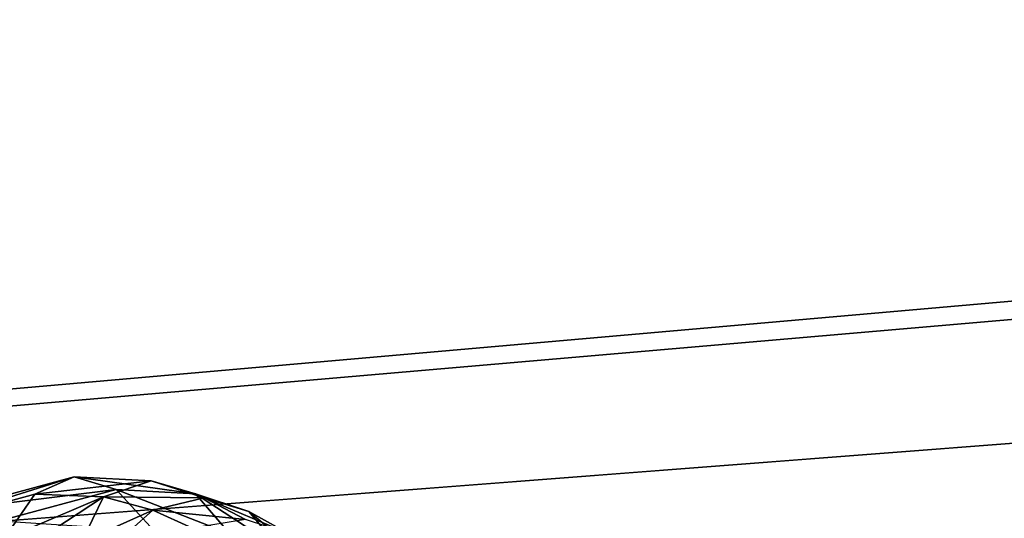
# Model space of a CAD drawing. Header units: metres. Extents: x -31 to 116, y -84 to 84.
# Tile 288 of 656: x 16.749 to 17.655, y -46.574 to -46.115. Entities that reach past the tile are written whole.
import ezdxf

# ---------------------------------------------------------------- set-up
doc = ezdxf.new("R2010")
doc.units = ezdxf.units.M
doc.layers.add('solid_80010000GA_11_1', color=7, linetype='CONTINUOUS')

msp = doc.modelspace()

# ---------------------------------------------------------------- linework, layer by layer
at = {"layer": 'solid_80010000GA_11_1'}
for points in [[(5.595928, -44.432323, -41.173279), (23.04767, -43.16143, -42.828629), (23.04767, -46.293915, -39.421745)], [(12.5, -44.230812, -38.485485), (12.5, -47.021606, -35.020927), (103, -46.390305, -39.609806)], [(12.5, -44.230812, 38.485485), (20.001122, -44.28376, 38.723598), (103, -46.380795, 39.620941)], [(12.5, -47.021599, 35.020939), (12.5, -44.230812, 38.485485), (103, -46.380795, 39.620941)], [(20.001122, -44.28376, -38.723598), (12.5, -44.230812, -38.485485), (103, -46.390305, -39.609806)], [(5.595928, -47.434151, -37.67588), (5.595928, -44.432323, -41.173279), (23.04767, -46.293915, -39.421745)], [(21.746084, -46.015491, 39.712269), (5.595928, -44.432323, 41.173279), (5.595928, -47.434151, 37.675877)], [(20.454863, -46.149815, 39.523384), (21.746084, -46.015491, 39.712269), (5.595928, -47.434151, 37.675877)], [(19.199436, -46.386986, 39.213951), (20.454863, -46.149815, 39.523384), (5.595928, -47.434151, 37.675877)], [(5.595928, -47.434151, -37.67588), (23.04767, -46.293915, -39.421745), (23.04767, -49.158199, -35.786476)], [(12.5, -47.021599, 35.020939), (103, -46.380795, 39.620941), (103, -49.348675, 35.856754)], [(18.000135, -46.721909, 38.785706), (19.199436, -46.386986, 39.213951), (5.595928, -47.434151, 37.675877)], [(12.5, -47.021606, -35.020927), (103, -49.354969, -35.848087), (103, -46.390305, -39.609806)], [(16.652039, -46.582039, 37.155186), (16.798815, -46.535954, 37.159946), (16.762508, -46.551968, 37.223522)], [(16.652039, -46.582039, 37.155186), (16.686285, -46.566364, 37.090343), (16.798815, -46.535954, 37.159946)], [(16.686285, -46.566364, 37.090343), (16.837217, -46.547852, 37.096802), (16.798815, -46.535954, 37.159946)], [(16.798815, -46.535954, 37.159946), (16.869669, -46.539822, 37.204323), (16.762508, -46.551968, 37.223522)], [(16.869669, -46.539822, 37.204323), (16.825657, -46.554386, 37.261223), (16.762508, -46.551968, 37.223522)], [(16.910234, -46.551788, 37.144348), (16.869669, -46.539822, 37.204323), (16.798815, -46.535954, 37.159946)], [(16.837217, -46.547852, 37.096802), (16.910234, -46.551788, 37.144348), (16.798815, -46.535954, 37.159946)], [(16.869669, -46.539822, 37.204323), (16.918436, -46.555355, 37.2388), (16.825657, -46.554386, 37.261223)], [(16.959322, -46.567905, 37.182045), (16.918436, -46.555355, 37.2388), (16.869669, -46.539822, 37.204323)], [(16.910234, -46.551788, 37.144348), (16.959322, -46.567905, 37.182045), (16.869669, -46.539822, 37.204323)], [(16.686285, -46.566364, 37.090343), (16.729986, -46.576706, 37.030239), (16.837217, -46.547852, 37.096802)], [(16.729986, -46.576706, 37.030239), (16.872442, -46.585773, 37.042721), (16.837217, -46.547852, 37.096802)], [(16.941895, -46.58868, 37.089371), (16.910234, -46.551788, 37.144348), (16.837217, -46.547852, 37.096802)], [(16.872442, -46.585773, 37.042721), (16.941895, -46.58868, 37.089371), (16.837217, -46.547852, 37.096802)], [(16.652039, -46.582039, 37.155186), (16.762508, -46.551968, 37.223522), (16.73369, -46.593655, 37.278107)], [(16.73369, -46.593655, 37.278107), (16.762508, -46.551968, 37.223522), (16.825657, -46.554386, 37.261223)], [(16.768324, -46.592163, 37.297604), (16.73369, -46.593655, 37.278107), (16.825657, -46.554386, 37.261223)], [(16.805347, -46.59623, 37.319431), (16.768324, -46.592163, 37.297604), (16.825657, -46.554386, 37.261223)], [(16.805347, -46.59623, 37.319431), (16.825657, -46.554386, 37.261223), (16.87097, -46.56665, 37.290478)], [(16.918436, -46.555355, 37.2388), (16.87097, -46.56665, 37.290478), (16.825657, -46.554386, 37.261223)], [(16.918436, -46.555355, 37.2388), (16.956284, -46.575508, 37.268009), (16.87097, -46.56665, 37.290478)], [(16.988462, -46.602722, 37.127369), (16.959322, -46.567905, 37.182045), (16.910234, -46.551788, 37.144348)], [(16.941895, -46.58868, 37.089371), (16.988462, -46.602722, 37.127369), (16.910234, -46.551788, 37.144348)], [(16.996574, -46.588619, 37.214256), (16.956284, -46.575508, 37.268009), (16.918436, -46.555355, 37.2388)], [(16.959322, -46.567905, 37.182045), (16.996574, -46.588619, 37.214256), (16.918436, -46.555355, 37.2388)], [(16.831266, -46.602367, 37.335106), (16.805347, -46.59623, 37.319431), (16.87097, -46.56665, 37.290478)], [(16.831266, -46.602367, 37.335106), (16.87097, -46.56665, 37.290478), (16.907658, -46.583382, 37.315536)], [(16.956284, -46.575508, 37.268009), (16.907658, -46.583382, 37.315536), (16.87097, -46.56665, 37.290478)], [(17.023811, -46.621185, 37.160568), (16.996574, -46.588619, 37.214256), (16.959322, -46.567905, 37.182045)], [(16.988462, -46.602722, 37.127369), (17.023811, -46.621185, 37.160568), (16.959322, -46.567905, 37.182045)]]:
    msp.add_3dface(points, dxfattribs=at)

doc.saveas('drawing.dxf')
